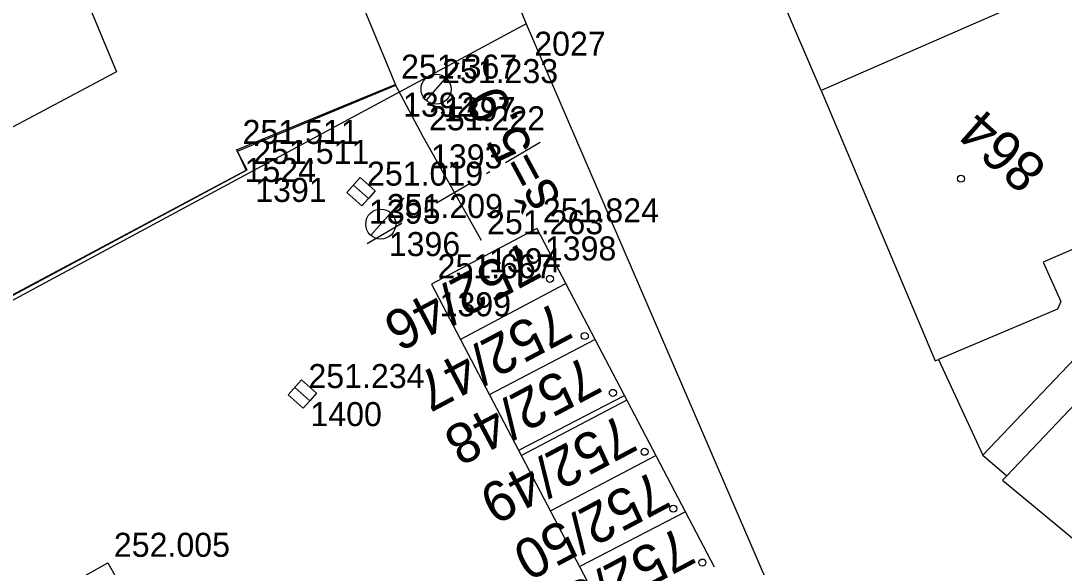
# Model space of a CAD drawing. Extents: x -496688 to -495455, y -1089309 to -1088026.
# Drawn here: x -496213.3 to -496161.2, y -1088303 to -1088275.8 of the extents above; entities that cross this region are included whole.
import ezdxf

# ---------------------------------------------------------------- set-up
doc = ezdxf.new("R2010")
doc.units = 0
for name, color, linetype in [('Vrstva 17', 7, 'Continuous'), ('Vrstva 23', 7, 'Continuous'), ('Vrstva 43', 7, 'Continuous'), ('Vrstva 47', 7, 'Continuous'), ('Vrstva 53', 7, 'Continuous'), ('Vrstva 55', 7, 'Continuous'), ('Vrstva 56', 7, 'Continuous'), ('Vrstva 57', 7, 'Continuous'), ('Vrstva 59', 7, 'Continuous'), ('Vrstva 60', 7, 'Continuous'), ('Vrstva 61', 7, 'Continuous')]:
    doc.layers.add(name, color=color, linetype=linetype)

msp = doc.modelspace()

# ---------------------------------------------------------------- linework, layer by layer
at = {"layer": 'Vrstva 17'}
for p, q in [((-496187.332, -1088281.849), (-496189.058, -1088282.859)), ((-496189.835, -1088283.313), (-496190.008, -1088283.414)), ((-496190.785, -1088283.868), (-496192.511, -1088284.878)), ((-496193.288, -1088285.332), (-496193.461, -1088285.433)), ((-496194.238, -1088285.887), (-496195.964, -1088286.897))]:
    msp.add_line(p, q, dxfattribs=at)
msp.add_lwpolyline([(-496194.574, -1088278.952), (-496193.18, -1088281.535), (-496190.279, -1088286.724)], dxfattribs=at)
at = {"layer": 'Vrstva 23'}
for p, q in [((-496215.03, -1088262.55), (-496208.49, -1088278.31)), ((-496173.29, -1088279.24), (-496179.65, -1088264.41)), ((-496161.51, -1088274.08), (-496173.29, -1088279.24)), ((-496194.54, -1088278.98), (-496196.19, -1088275)), ((-496208.49, -1088278.31), (-496217.38, -1088283.04)), ((-496173.29, -1088279.24), (-496167.59, -1088292.75)), ((-496157.03, -1088285.58), (-496162.2, -1088287.82)), ((-496162.2, -1088287.82), (-496161.32, -1088289.78)), ((-496191.33, -1088291.68), (-496186.08, -1088288.9)), ((-496155.37, -1088289.39), (-496164.02, -1088298.48)), ((-496161.48, -1088290.17), (-496167.42, -1088292.68)), ((-496184.61, -1088291.7), (-496189.88, -1088294.44)), ((-496183.13, -1088294.49), (-496188.41, -1088297.23)), ((-496188.28, -1088297.47), (-496183.02, -1088294.71)), ((-496181.56, -1088297.49), (-496186.82, -1088300.25)), ((-496164.02, -1088298.48), (-496164.23, -1088298.7)), ((-496164.23, -1088298.7), (-496154.95, -1088306.41)), ((-496185.36, -1088303.02), (-496180.08, -1088300.29))]:
    msp.add_line(p, q, dxfattribs=at)
for points in [[(-496219.985, -1088292.853), (-496201.96, -1088283.211), (-496202.493, -1088282.215), (-496194.574, -1088278.952)], [(-496187.491, -1088286.133), (-496192.75, -1088288.922)], [(-496187.491, -1088286.133), (-496178.637, -1088303.024)], [(-496192.75, -1088288.922), (-496183.892, -1088305.811)], [(-496214.679, -1088306.062), (-496208.921, -1088302.832), (-496204.539, -1088310.591), (-496210.334, -1088313.864), (-496214.679, -1088306.062)]]:
    msp.add_lwpolyline(points, dxfattribs=at)
at = {"layer": 'Vrstva 43'}
for points in [[(-496195.903, -1088284.631), (-496196.236, -1088285.004), (-496196.982, -1088284.338), (-496196.316, -1088283.592), (-496195.57, -1088284.258), (-496195.903, -1088284.631), (-496196.649, -1088283.965)], [(-496198.83, -1088294.739), (-496199.163, -1088295.112), (-496199.909, -1088294.446), (-496199.243, -1088293.7), (-496198.497, -1088294.366), (-496198.83, -1088294.739), (-496199.576, -1088294.073)]]:
    msp.add_lwpolyline(points, dxfattribs=at)
at = {"layer": 'Vrstva 47'}
for p, q in [((-496193.025, -1088279.739), (-496191.367, -1088277.868)), ((-496195.785, -1088286.476), (-496194.127, -1088284.605))]:
    msp.add_line(p, q, dxfattribs=at)
for centre in [(-496192.528, -1088279.178), (-496195.288, -1088285.915)]:
    msp.add_circle(centre, 0.75, dxfattribs=at)
at = {"layer": 'Vrstva 53'}
for points in [[(-496302.57, -1088250.38), (-496293.33, -1088244.86), (-496282.06, -1088236.51), (-496272.7, -1088229.58), (-496261.37, -1088221.14), (-496259.78, -1088212.78), (-496258.79, -1088209.96), (-496249.04, -1088205.74), (-496247.06, -1088204.88), (-496237.12, -1088227.8), (-496230.93, -1088242.07), (-496224.34, -1088239.32), (-496222.24, -1088238.44), (-496221.74, -1088238.24), (-496217.87, -1088236.62), (-496206.35, -1088231.82), (-496205.03, -1088234.9), (-496199.66, -1088247.57), (-496188.02, -1088275.91)], [(-496188.02, -1088275.91), (-496175.34, -1088305.32), (-496115.85, -1088354.08), (-496107.5, -1088361.45)]]:
    msp.add_lwpolyline(points, dxfattribs=at)
at = {"layer": 'Vrstva 55'}
for p, q in [((-496188.02, -1088275.91), (-496219.91, -1088293.08)), ((-496202.44, -1088282.27), (-496194.54, -1088278.98)), ((-496202.01, -1088283.23), (-496202.44, -1088282.27)), ((-496220.05, -1088292.84), (-496202.01, -1088283.23)), ((-496165.22, -1088297.46), (-496152.52, -1088284.11)), ((-496167.59, -1088292.75), (-496167.42, -1088292.68)), ((-496167.42, -1088292.68), (-496165.22, -1088297.46)), ((-496165.22, -1088297.46), (-496164.02, -1088298.48))]:
    msp.add_line(p, q, dxfattribs=at)
at = {"layer": 'Vrstva 56'}
msp.add_line((-496161.32, -1088289.78), (-496161.48, -1088290.17), dxfattribs=at)
at = {"layer": 'Vrstva 59'}
for centre in [(-496166.305, -1088283.649), (-496186.838, -1088288.651), (-496185.097, -1088291.505), (-496183.693, -1088294.344), (-496182.109, -1088297.289), (-496180.674, -1088300.128), (-496179.22, -1088302.819)]:
    msp.add_circle(centre, 0.175, dxfattribs=at)
at = {"layer": 'Vrstva 60'}
for p, q in [((-496188.02, -1088275.91), (-496188.02, -1088275.91)), ((-496188.02, -1088275.91), (-496188.02, -1088275.91)), ((-496194.574, -1088278.952), (-496194.574, -1088278.952)), ((-496194.574, -1088278.952), (-496194.574, -1088278.952)), ((-496192.528, -1088279.178), (-496192.528, -1088279.178)), ((-496192.528, -1088279.178), (-496192.528, -1088279.178)), ((-496193.18, -1088281.535), (-496193.18, -1088281.535)), ((-496193.18, -1088281.535), (-496193.18, -1088281.535)), ((-496202.493, -1088282.215), (-496202.493, -1088282.215)), ((-496202.493, -1088282.215), (-496202.493, -1088282.215)), ((-496201.96, -1088283.211), (-496201.96, -1088283.211)), ((-496201.96, -1088283.211), (-496201.96, -1088283.211)), ((-496196.276, -1088284.298), (-496196.276, -1088284.298)), ((-496196.276, -1088284.298), (-496196.276, -1088284.298)), ((-496195.288, -1088285.915), (-496195.288, -1088285.915)), ((-496195.288, -1088285.915), (-496195.288, -1088285.915)), ((-496187.491, -1088286.133), (-496187.491, -1088286.133)), ((-496187.491, -1088286.133), (-496187.491, -1088286.133)), ((-496190.279, -1088286.724), (-496190.279, -1088286.724)), ((-496190.279, -1088286.724), (-496190.279, -1088286.724)), ((-496192.75, -1088288.922), (-496192.75, -1088288.922)), ((-496192.75, -1088288.922), (-496192.75, -1088288.922)), ((-496199.203, -1088294.406), (-496199.203, -1088294.406)), ((-496199.203, -1088294.406), (-496199.203, -1088294.406)), ((-496208.921, -1088302.832), (-496208.921, -1088302.832)), ((-496208.921, -1088302.832), (-496208.921, -1088302.832))]:
    msp.add_line(p, q, dxfattribs=at)

# ---------------------------------------------------------------- texts
at = {"layer": 'Vrstva 17'}
msp.add_text('š=5,9', height=2, rotation=118.3003, dxfattribs=at).set_placement((-496186.245, -1088284.639))
at = {"layer": 'Vrstva 57'}
for s, rotation, p in [('864', 138.4762, (-496161.917, -1088283.01)), ('752/46', 207.9383, (-496188.07, -1088286.731)), ('752/47', 207.9383, (-496186.509, -1088289.749)), ('752/48', 207.9383, (-496185.052, -1088292.455)), ('752/49', 207.9383, (-496183.282, -1088295.369)), ('752/50', 207.9383, (-496181.617, -1088298.179)), ('752/51', 207.9383, (-496180.368, -1088300.989))]:
    msp.add_text(s, height=2, rotation=rotation, dxfattribs=at).set_placement(p)
at = {"layer": 'Vrstva 60'}
for s, p in [('2027', (-496187.62, -1088277.51)), ('2027', (-496187.62, -1088277.51)), ('1392', (-496194.174, -1088280.552)), ('1392', (-496194.174, -1088280.552)), ('1397', (-496192.128, -1088280.778)), ('1397', (-496192.128, -1088280.778)), ('1393', (-496192.78, -1088283.135)), ('1393', (-496192.78, -1088283.135)), ('1524', (-496202.093, -1088283.815)), ('1524', (-496202.093, -1088283.815)), ('1391', (-496201.56, -1088284.811)), ('1391', (-496201.56, -1088284.811)), ('1395', (-496195.876, -1088285.898)), ('1395', (-496195.876, -1088285.898)), ('1396', (-496194.888, -1088287.515)), ('1396', (-496194.888, -1088287.515)), ('1398', (-496187.091, -1088287.733)), ('1398', (-496187.091, -1088287.733)), ('1394', (-496189.879, -1088288.324)), ('1394', (-496189.879, -1088288.324)), ('1399', (-496192.35, -1088290.522)), ('1399', (-496192.35, -1088290.522)), ('1400', (-496198.803, -1088296.006)), ('1400', (-496198.803, -1088296.006))]:
    msp.add_text(s, height=1.2, dxfattribs=at).set_placement(p)
at = {"layer": 'Vrstva 61'}
for s, p in [('251.367', (-496194.274, -1088278.652)), ('251.367', (-496194.274, -1088278.652)), ('251.233', (-496192.228, -1088278.878)), ('251.233', (-496192.228, -1088278.878)), ('251.222', (-496192.88, -1088281.235)), ('251.222', (-496192.88, -1088281.235)), ('251.511', (-496202.193, -1088281.915)), ('251.511', (-496202.193, -1088281.915)), ('251.511', (-496201.66, -1088282.911)), ('251.511', (-496201.66, -1088282.911)), ('251.019', (-496195.976, -1088283.998)), ('251.019', (-496195.976, -1088283.998)), ('251.209', (-496194.988, -1088285.615)), ('251.209', (-496194.988, -1088285.615)), ('251.824', (-496187.191, -1088285.833)), ('251.824', (-496187.191, -1088285.833)), ('251.263', (-496189.979, -1088286.424)), ('251.263', (-496189.979, -1088286.424)), ('251.667', (-496192.45, -1088288.622)), ('251.667', (-496192.45, -1088288.622)), ('251.234', (-496198.903, -1088294.106)), ('251.234', (-496198.903, -1088294.106)), ('252.005', (-496208.621, -1088302.532)), ('252.005', (-496208.621, -1088302.532))]:
    msp.add_text(s, height=1.2, dxfattribs=at).set_placement(p)

doc.saveas('drawing.dxf')
